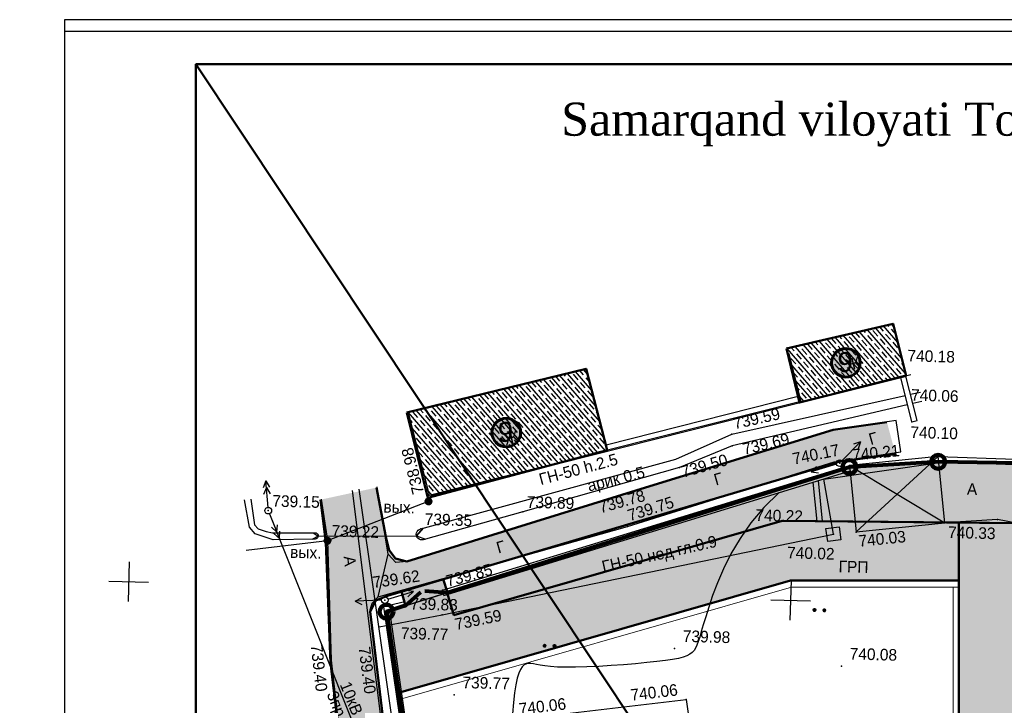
# Model space of a CAD drawing. Header units: millimetres. Extents: x -257011 to 237647566, y 2784933 to 6706507.
# Tile 338 of 451: x 9632312 to 9706652, y 5705994 to 5757712. Entities that reach past the tile are written whole.
import ezdxf

# ---------------------------------------------------------------- set-up
doc = ezdxf.new("R2010")
doc.units = ezdxf.units.MM
doc.header["$LTSCALE"] = 1000
doc.header["$PDMODE"] = 32
doc.header["$PDSIZE"] = 0.3
for name, pattern in [('Д_ТРОТ_ТРУБА', [3, 1.5, -1.5]), ('ДОРОГИ_СТРОЯЩ', [9, 8, -1]), ('Контура низ откосов  Штриховая 0.1-0.5 - - - - - - -', [0.6, 0.1, -0.5]), ('НАВЕС_ОПОРЫ', [3, 2, -1])]:
    doc.linetypes.add(name, pattern=pattern)
for name, color, linetype in [('(001) Сетка', 92, 'Continuous'), ('(002) Рамка', 7, 'Continuous'), ('(004) Точки рельефа', 7, 'Continuous'), ('(007) Здания', 7, 'Continuous'), ('(013) Газ', 40, 'ИК_Газопровод -------г--------'), ('(013) Газопровод', 30, 'ИК_Газопровод -------г--------'), ('(014) Водопровод', 5, 'ИК_Водопровод -------в--------'), ('(022) Возд. Линии', 7, 'Continuous'), ('(025) Дорога', 7, 'Continuous'), ('(027) Гидрография', 7, 'Continuous'), ('(028) Гидротехн.', 7, 'Continuous'), ('(036) Растительность', 7, 'Continuous'), ('(040) Ограда', 7, 'Continuous')]:
    doc.layers.add(name, color=color, linetype=linetype)
for name, color, linetype, lineweight in [('(032) Горизонтали утолщенные', 32, 'Continuous', 30), ('.', 7, 'Continuous', 15), ('Ф А С А Д', 250, 'Continuous', 15)]:
    doc.layers.add(name, color=color, linetype=linetype, lineweight=lineweight)
doc.styles.add('BM-431', font='txt')
doc.styles.add('D-431', font='txt', dxfattribs={"width": 2})
doc.styles.add('P-131', font='txt')
doc.styles.add('Roman', font='romans')
doc.styles.get("Standard").update_dxf_attribs({"font": 'ARIALN.TTF'})
doc.styles.add('WMF-Times New Roman0', font='times.ttf')
doc.linetypes.add('FENCELINE2', pattern='A,6.35,-2.54,[132,ltypeshp.shx,S=2.54,R=0,X=-2.54,Y=0],-2.54,25.4', length=36.83)
doc.linetypes.add('KANALIS_K', pattern='A,1,["<",Standard,S=1.8,R=0,X=-0.9,Y=-0.9],3,-1,["К",Standard,S=1.8,R=0,X=-0.9,Y=-0.9],-1,10', length=16)
doc.linetypes.add('ИК_Водопровод -------в--------', pattern='A,9,-0.6,["В",Standard,S=1.2,R=0,X=0,Y=-0.6],-1.2', length=10.8)
doc.linetypes.add('ИК_Воздушка ------- --------', pattern='A,9,-0.6,["Z",Standard,S=1.2,R=70,X=0.6,Y=-0.65],-1', length=10.6)
doc.linetypes.add('ИК_Газопровод -------г--------', pattern='A,9,-0.6,["Г",Standard,S=1.2,R=0,X=0,Y=-0.6],-1.2', length=10.8)
doc.linetypes.add('ОГРАДА_БЕТ', pattern='A,4,["|",Standard,S=0.8,R=0,X=0,Y=-0.8],4', length=8)

# ---------------------------------------------------------------- blocks, each defined once
blk = doc.blocks.new('dhyjfyuk')
at = {"style": 'WMF-Times New Roman0'}
for s, insert, char_height, width, attachment_point in [('\\pi3453.25486;Samarqand viloyati Toyloq tumani "Хоnсhоrbоg\'" МFY dagi 11-son \\P\\pi1816.32378;maktabni rekonstruksiya qilish. (360 o\'quvchi o\'rinli qo\'shimcha bino \\P\\pi27327.21058;qurish).', (4414694, -1193420), 1400, 60812.6, 4), ('\\pi12888.864;{\\fTimes New Roman|b1|i0|c204|p18;\\C0;MCHJ\\P\\pi2815.884;"PARVIZ  PROEKT  SERVIS"\\P\\pi9383.364;Samarqand sh.\\C256; }', (4448452, -1205594), 1200, 29788.7, 1)]:
    blk.add_mtext(s, dxfattribs=dict(at, insert=insert, char_height=char_height, width=width, attachment_point=attachment_point))
blk = doc.blocks.new('U1072')
blk.add_hatch(color=7).paths.add_polyline_path([(-0.5, 0.5), (0.5, 0.5), (0.5, -0.5), (-0.5, -0.5)])
at = {"color": 7}
blk.add_lwpolyline([(-0.5, 0.5), (0.5, 0.5), (0.5, -0.5), (-0.5, -0.5)], close=True, dxfattribs=at)
at = {"color": 4, "oblique": 15}
blk.add_attdef('Z', (1.239086, -0.955993), '', height=2, dxfattribs=at)
blk = doc.blocks.new('*X145')
at = {"color": 0}
for p, q in [((9.5, 5.08), (10.49, 5.08)), ((9.5, 5.07), (10.49, 5.07)), ((9.5, 5.06), (10.49, 5.06)), ((9.5, 5.05), (10.49, 5.05)), ((9.5, 5.04), (10.49, 5.04)), ((9.5, 5.03), (10.49, 5.03)), ((9.5, 5.02), (10.5, 5.02)), ((9.5, 5.01), (10.5, 5.01)), ((9.5, 5), (10.5, 5)), ((9.5, 4.99), (10.5, 4.99)), ((9.5, 4.98), (10.5, 4.98)), ((9.5, 4.97), (10.5, 4.97)), ((9.5, 4.96), (10.49, 4.96)), ((9.5, 4.95), (10.49, 4.95)), ((9.5, 4.94), (10.49, 4.94)), ((9.5, 4.93), (10.49, 4.93)), ((9.5, 4.92), (10.49, 4.92)), ((9.5, 4.91), (10.49, 4.91)), ((9.5, 4.9), (10.49, 4.9)), ((9.51, 5.12), (10.48, 5.12)), ((9.51, 5.11), (10.48, 5.11)), ((9.51, 5.1), (10.48, 5.1)), ((9.51, 5.09), (10.49, 5.09)), ((9.51, 4.89), (10.49, 4.89)), ((9.51, 4.88), (10.48, 4.88)), ((9.51, 4.87), (10.48, 4.87)), ((9.51, 4.86), (10.48, 4.86)), ((9.52, 5.16), (10.47, 5.16)), ((9.52, 5.15), (10.47, 5.15)), ((9.52, 5.14), (10.47, 5.14)), ((9.52, 5.13), (10.48, 5.13)), ((9.52, 4.85), (10.48, 4.85)), ((9.52, 4.84), (10.47, 4.84)), ((9.52, 4.83), (10.47, 4.83)), ((9.53, 5.18), (10.46, 5.18)), ((9.53, 5.17), (10.46, 5.17)), ((9.53, 4.82), (10.47, 4.82)), ((9.53, 4.81), (10.46, 4.81)), ((9.53, 4.8), (10.46, 4.8)), ((9.54, 5.2), (10.45, 5.2)), ((9.54, 5.19), (10.46, 5.19)), ((9.54, 4.79), (10.45, 4.79)), ((9.54, 4.78), (10.45, 4.78)), ((9.55, 5.22), (10.44, 5.22)), ((9.55, 5.21), (10.45, 5.21)), ((9.55, 4.77), (10.44, 4.77)), ((9.55, 4.76), (10.44, 4.76)), ((9.56, 5.24), (10.43, 5.24)), ((9.56, 5.23), (10.44, 5.23)), ((9.56, 4.75), (10.43, 4.75)), ((9.56, 4.74), (10.43, 4.74)), ((9.57, 5.26), (10.42, 5.26)), ((9.57, 5.25), (10.43, 5.25)), ((9.57, 4.73), (10.42, 4.73)), ((9.58, 5.27), (10.41, 5.27)), ((9.58, 4.72), (10.41, 4.72)), ((9.58, 4.71), (10.41, 4.71)), ((9.59, 5.29), (10.4, 5.29)), ((9.59, 5.28), (10.41, 5.28)), ((9.59, 4.7), (10.4, 4.7)), ((9.6, 5.3), (10.39, 5.3)), ((9.6, 4.69), (10.39, 4.69)), ((9.61, 5.31), (10.38, 5.31)), ((9.61, 4.68), (10.39, 4.68)), ((9.61, 4.67), (10.38, 4.67)), ((9.62, 5.32), (10.37, 5.32)), ((9.62, 4.66), (10.37, 4.66)), ((9.63, 5.33), (10.37, 5.33)), ((9.63, 4.65), (10.36, 4.65)), ((9.64, 5.34), (10.36, 5.34)), ((9.64, 4.64), (10.35, 4.64)), ((9.65, 5.35), (10.35, 5.35)), ((9.65, 4.63), (10.34, 4.63)), ((9.66, 5.36), (10.34, 5.36)), ((9.66, 4.62), (10.33, 4.62)), ((9.67, 5.37), (10.32, 5.37)), ((9.67, 4.61), (10.32, 4.61)), ((9.68, 5.38), (10.31, 5.38)), ((9.69, 5.39), (10.3, 5.39)), ((9.69, 4.6), (10.31, 4.6)), ((9.7, 4.59), (10.29, 4.59)), ((9.71, 5.4), (10.29, 5.4)), ((9.71, 4.58), (10.28, 4.58)), ((9.72, 5.41), (10.27, 5.41)), ((9.73, 4.57), (10.26, 4.57)), ((9.74, 5.42), (10.26, 5.42)), ((9.75, 5.43), (10.24, 5.43)), ((9.75, 4.56), (10.25, 4.56)), ((9.76, 4.55), (10.23, 4.55)), ((9.77, 5.44), (10.22, 5.44)), ((9.78, 4.54), (10.21, 4.54)), ((9.79, 5.45), (10.2, 5.45)), ((9.81, 4.53), (10.18, 4.53)), ((9.82, 5.46), (10.18, 5.46)), ((9.83, 4.52), (10.16, 4.52)), ((9.85, 5.47), (10.15, 5.47)), ((9.87, 4.51), (10.12, 4.51)), ((9.88, 5.48), (10.11, 5.48)), ((9.91, 4.5), (10.08, 4.5)), ((9.94, 5.49), (10.05, 5.49))]:
    blk.add_line(p, q, dxfattribs=at)
blk = doc.blocks.new('I01070')
at = {"color": 0}
blk.add_circle((0.05, 0.03), 0.5, dxfattribs=at)
blk.add_blockref('*X145', (-9.95, -4.96), dxfattribs=at)
blk = doc.blocks.new('strela1')
at = {"layer": '(022) Возд. Линии'}
for p, q in [((-2, 0), (-1.5, 0.25)), ((0, 0), (-2, 0)), ((-2, 0), (-1.5, -0.25)), ((-1.5, 0), (-1, 0.25)), ((-1.5, 0), (-1, -0.25))]:
    blk.add_line(p, q, dxfattribs=at)
blk = doc.blocks.new('strela2')
at = {"layer": '(022) Возд. Линии'}
for p, q in [((0, 0), (2, 0)), ((1.5, 0), (1, 0.25)), ((1.5, 0), (1, -0.25)), ((2, 0), (1.5, 0.25)), ((2, 0), (1.5, -0.25))]:
    blk.add_line(p, q, dxfattribs=at)
blk = doc.blocks.new('*U1753')
at = {"layer": '(022) Возд. Линии'}
for name, p, rotation in [('strela2', (-0.028, 0.248), 96.47992713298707), ('strela1', (0.1, -0.231), 113.3250230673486)]:
    blk.add_blockref(name, p, dxfattribs=dict(at, rotation=rotation))
blk = doc.blocks.new('STOLB')
at = {"layer": '(022) Возд. Линии'}
blk.add_circle((0, 0), 0.25, dxfattribs=at)
blk = doc.blocks.new('S1')
at = {"layer": '(022) Возд. Линии'}
for p, q in [((-2, 0), (-1.5, 0.25)), ((-2, 0), (-1.5, -0.25)), ((0, 0), (-2, 0))]:
    blk.add_line(p, q, dxfattribs=at)
blk = doc.blocks.new('S2')
at = {"layer": '(022) Возд. Линии'}
for p, q in [((0, 0), (2, 0)), ((2, 0), (1.5, 0.25)), ((2, 0), (1.5, -0.25))]:
    blk.add_line(p, q, dxfattribs=at)
blk = doc.blocks.new('*U1755')
at = {"layer": '(022) Возд. Линии'}
for name, p, rotation in [('S1', (0.17, 0.186), 227.5256469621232), ('S2', (-0.234, -0.078), 198.3658346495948)]:
    blk.add_blockref(name, p, dxfattribs=dict(at, rotation=rotation))
blk = doc.blocks.new('*U1754')
at = {"layer": '(022) Возд. Линии'}
for name, p, rotation in [('S2', (0.234, 0.078), 18.36583464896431), ('S1', (-0.251, -0.017), 3.772132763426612)]:
    blk.add_blockref(name, p, dxfattribs=dict(at, rotation=rotation))
blk = doc.blocks.new('*X70')
at = {"color": 0}
for p, q in [((1.8, 2.04), (2.2, 2.04)), ((1.8, 2.03), (2.2, 2.03)), ((1.8, 2.02), (2.2, 2.02)), ((1.8, 2.01), (2.2, 2.01)), ((1.8, 2), (2.2, 2)), ((1.8, 1.99), (2.2, 1.99)), ((1.8, 1.98), (2.2, 1.98)), ((1.8, 1.97), (2.2, 1.97)), ((1.8, 1.96), (2.2, 1.96)), ((1.81, 2.07), (2.19, 2.07)), ((1.81, 2.06), (2.19, 2.06)), ((1.81, 2.05), (2.19, 2.05)), ((1.81, 1.95), (2.19, 1.95)), ((1.81, 1.94), (2.19, 1.94)), ((1.81, 1.93), (2.19, 1.93)), ((1.82, 2.09), (2.18, 2.09)), ((1.82, 2.08), (2.18, 2.08)), ((1.82, 1.92), (2.18, 1.92)), ((1.82, 1.91), (2.18, 1.91)), ((1.83, 2.11), (2.17, 2.11)), ((1.83, 2.1), (2.17, 2.1)), ((1.83, 1.9), (2.17, 1.9)), ((1.83, 1.89), (2.17, 1.89)), ((1.84, 2.12), (2.16, 2.12)), ((1.84, 1.88), (2.16, 1.88)), ((1.85, 2.13), (2.15, 2.13)), ((1.85, 1.87), (2.15, 1.87)), ((1.86, 2.14), (2.14, 2.14)), ((1.86, 1.86), (2.14, 1.86)), ((1.87, 2.15), (2.13, 2.15)), ((1.87, 1.85), (2.13, 1.85)), ((1.88, 2.16), (2.12, 2.16)), ((1.88, 1.84), (2.12, 1.84)), ((1.9, 2.17), (2.11, 2.17)), ((1.9, 1.83), (2.11, 1.83)), ((1.91, 2.18), (2.09, 2.18)), ((1.91, 1.82), (2.09, 1.82)), ((1.94, 2.19), (2.06, 2.19)), ((1.94, 1.81), (2.06, 1.81))]:
    blk.add_line(p, q, dxfattribs=at)
blk = doc.blocks.new('I04100')
blk.add_circle((0, 0), 0.2)
blk.add_blockref('*X70', (-2, -2))
blk = doc.blocks.new('Setka')
at = {"layer": '(001) Сетка'}
for p, q in [((0, 1.5), (0, -1.5)), ((-1.5, 0), (1.5, 0))]:
    blk.add_line(p, q, dxfattribs=at)
blk = doc.blocks.new('kjvklglhl')
at = {"layer": '(004) Точки рельефа'}
for p in [(297.837, 542.761), (298.194, 539.804), (298.596, 538.539), (285.037, 537.208), (285.081, 536.345), (293.233, 535.259), (281.154, 534.597), (293.983, 535.111), (262.309, 531.963), (274.449, 531.593), (269.42, 530.914), (291.632, 530.802), (301.294, 530.976), (305.268, 531.339), (250.212, 530.463), (294.633, 530.095), (261.752, 529.408), (277.345, 530.037), (292.909, 529.889), (254.747, 528.326), (263.515, 524.826), (259.102, 523.459), (259.197, 523.959), (260.697, 523.867), (263.562, 522.973), (281.164, 520.933), (258.554, 519.926), (293.793, 519.958), (255.283, 519.313), (264.63, 516.975), (282.156, 517.109)]:
    blk.add_point(p, dxfattribs=at)
at = {"layer": '(007) Здания'}
for points in [[(289.16, 543.425), (290.174, 539.837), (298.033, 542.057), (297.019, 545.646)], [(260.584, 538.067), (262.309, 531.963), (275.681, 535.741), (273.956, 541.846)], [(290.065, 540.222), (275.572, 536.126)], [(300.697, 535.578), (306.476, 535.529), (328.895, 535.881)], [(263.643, 524.447), (294.035, 534.706)], [(291.248, 533.766), (291.632, 530.802)], [(291.635, 533.896), (292.029, 530.854)], [(291.632, 530.802), (292.029, 530.854)], [(263.643, 524.447), (263.515, 524.826)], [(260.697, 523.867), (259.102, 523.459), (272.919, 444.041), (279.772, 407.727), (310.568, 407.829), (331.929, 406.641), (338.864, 406.255)], [(260.797, 523.48), (260.697, 523.867)]]:
    blk.add_lwpolyline(points, dxfattribs=at)
at = {"layer": '(007) Здания', "color": 0, "linetype": 'НАВЕС_ОПОРЫ'}
blk.add_lwpolyline([(293.983, 535.111), (294.631, 530.112), (301.294, 530.976), (300.646, 535.974)], close=True, dxfattribs=at)
for points in [[(294.631, 530.112), (300.646, 535.974)], [(293.983, 535.111), (301.294, 530.976)]]:
    blk.add_lwpolyline(points, dxfattribs=at)
at = {"layer": '(013) Газ', "linetype": 'ИК_Воздушка ------- --------', "ltscale": 0.5, "flags": 128}
blk.add_lwpolyline([(292.909, 529.889), (292.062, 534.008), (300.797, 535.523), (378.045, 536.01), (380.152, 536.01), (380.512, 520.117), (378.614, 520.082), (373.886, 519.972), (374, 516.282), (339.283, 515.209), (339.606, 502.365), (340.619, 488.79), (341.059, 475.484), (341.059, 475.484), (344.329, 475.58), (345.717, 447.337), (345.717, 447.337)], dxfattribs=at)
at = {"layer": '(013) Газопровод', "linetype": 'ИК_Воздушка ------- --------', "ltscale": 0.5, "flags": 128}
for points in [[(262.29, 531.509), (262.515, 531.951), (298.425, 542.098)], [(248.63, 527.436), (254.747, 528.326)]]:
    blk.add_lwpolyline(points, dxfattribs=at)
at = {"layer": '(013) Газопровод', "ltscale": 0.5, "flags": 128}
for points in [[(278.367, 408.415), (257.036, 532.282)], [(254.747, 528.326), (262.29, 531.509)], [(258.816, 521.941), (263.562, 522.973), (292.909, 529.889)]]:
    blk.add_lwpolyline(points, dxfattribs=at)
at = {"layer": '(014) Водопровод', "ltscale": 0.5, "flags": 128}
blk.add_lwpolyline([(325.711, 440.112), (326.312, 440.162), (325.744, 440.975), (323.361, 447.342), (313.499, 509.603), (261.079, 502.552), (256.511, 532.162)], dxfattribs=at)
at = {"layer": '(022) Возд. Линии', "color": 1}
blk.add_lwpolyline([(250.311, 530.231), (261.316, 504.709), (269.524, 457.39), (280.83, 410.667), (321.945, 409.43), (327.393, 409.266)], dxfattribs=at)
at = {"layer": '(025) Дорога', "linetype": 'Д_ТРОТ_ТРУБА', "flags": 128}
for points in [[(276.271, 401.474), (276.032, 403.339), (271.153, 441.699), (264.611, 481.335), (258.554, 519.926), (258.12, 523.201), (258.253, 523.704), (258.69, 524.198), (277.345, 530.037), (292.802, 535.347), (297.832, 536.245), (297.413, 538.591), (292.678, 537.746), (274.449, 531.593), (260.769, 526.931), (259.947, 526.822), (259.362, 527.449), (258.374, 532.486)], [(254.176, 531.447), (254.747, 528.326), (255.283, 519.313), (261.281, 477.255), (267.133, 440.193), (271.605, 408.84), (272.687, 401.176)], [(269.368, 515.247), (282.156, 517.109), (283.702, 507.914), (307.271, 511.692), (310.476, 513.628), (310.443, 515.538), (318.567, 515.917), (330.341, 516.212), (329.81, 527.423), (321.381, 528.706), (305.268, 531.339), (301.294, 530.976)]]:
    blk.add_lwpolyline(points, dxfattribs=at)
at = {"layer": '(025) Дорога', "linetype": 'Контура низ откосов  Штриховая 0.1-0.5 - - - - - - -'}
blk.add_lwpolyline([(258.69, 524.198), (259.362, 527.449)], dxfattribs=at)
at = {"layer": '(027) Гидрография', "color": 3}
for points in [[(298.235, 539.815), (298.194, 539.804), (285.081, 536.345), (281.154, 534.597), (269.42, 530.914), (261.971, 528.6, -1.037307), (261.752, 529.408), (280.854, 535.202), (285.037, 537.208), (298.041, 540.503)], [(248.858, 531.289), (249.19, 529.366), (249.478, 529.077), (250.086, 528.887), (250.566, 528.79), (253.741, 528.901, -1.1678), (253.738, 528.412), (250.644, 528.262), (249.278, 528.679), (248.835, 529.19), (248.385, 531.235)]]:
    blk.add_lwpolyline(points, format="xyb", dxfattribs=at)
for points in [[(298.429, 540.601), (299.171, 540.789)], [(299.292, 540.092), (298.622, 539.917)]]:
    blk.add_lwpolyline(points, dxfattribs=at)
at = {"layer": '(028) Гидротехн.', "linetype": 'Д_ТРОТ_ТРУБА', "flags": 128}
blk.add_lwpolyline([(253.633, 528.897), (254.025, 528.656), (253.61, 528.406), (254.023, 528.655), (261.443, 528.891), (261.94, 529.465), (261.443, 528.891), (262.147, 528.655)], dxfattribs=at)
at = {"layer": '(032) Горизонтали утолщенные'}
blk.add_lwpolyline([(288.734, 532.917), (287.612, 531.752), (286.664, 530.561), (285.871, 529.364), (285.218, 528.187), (284.687, 527.052), (284.261, 525.982), (283.924, 525.001), (283.657, 524.132), (283.446, 523.392), (283.278, 522.773), (283.145, 522.262), (283.036, 521.844), (282.941, 521.505), (282.851, 521.231), (282.755, 521.01), (282.645, 520.826), (282.508, 520.667), (282.335, 520.529), (282.112, 520.407), (281.829, 520.297), (281.474, 520.196), (281.034, 520.1), (280.498, 520.005), (279.854, 519.908), (279.097, 519.806), (278.251, 519.702), (277.346, 519.6), (276.412, 519.506), (275.479, 519.422), (274.578, 519.355), (273.739, 519.307), (272.993, 519.283), (272.363, 519.287), (271.84, 519.311), (271.412, 519.35), (271.063, 519.395), (270.78, 519.438), (270.547, 519.474), (270.351, 519.493), (270.176, 519.489), (270.012, 519.453), (269.856, 519.373), (269.71, 519.237), (269.575, 519.03), (269.453, 518.742), (269.345, 518.357), (269.251, 517.864), (269.174, 517.25), (269.114, 516.508), (269.073, 515.66)], dxfattribs=at)
at = {"layer": '(040) Ограда', "linetype": 'ОГРАДА_БЕТ', "ltscale": 0.5, "flags": 128}
for points in [[(298.596, 538.539), (297.634, 541.945)], [(298.981, 538.648), (298.018, 542.053)], [(290.174, 539.837), (275.681, 535.741)], [(298.596, 538.539), (298.981, 538.648)], [(300.646, 535.974), (306.475, 535.929), (328.888, 536.281)], [(263.515, 524.826), (293.983, 535.111)], [(260.797, 523.48), (259.559, 523.163), (273.312, 444.113), (280.104, 408.128), (310.579, 408.229), (324.695, 407.444)]]:
    blk.add_lwpolyline(points, dxfattribs=at)
at = {"layer": '(001) Сетка'}
for p in [(239.817, 524.81), (289.817, 524.81)]:
    blk.add_blockref('Setka', p, dxfattribs=at)
at = {"layer": '(013) Газопровод', "color": 0, "linetype": 'Continuous', "xscale": 0.5, "yscale": 0.5, "zscale": 0.5}
for p in [(262.265, 531.494), (254.722, 528.311)]:
    blk.add_blockref('I01070', p, dxfattribs=at)
at = {"layer": '(013) Газопровод', "color": 0, "linetype": 'Continuous', "zscale": 2, "rotation": 9.384772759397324}
blk.add_blockref('U1072', (292.909, 529.889), dxfattribs=at)
at = {"layer": '(022) Возд. Линии'}
for name, p in [('*U1755', (293.233, 535.259)), ('STOLB', (293.233, 535.259)), ('*U1753', (250.212, 530.463)), ('STOLB', (250.212, 530.463)), ('*U1754', (259.197, 523.959)), ('STOLB', (259.197, 523.959))]:
    blk.add_blockref(name, p, dxfattribs=at)
at = {"layer": '(036) Растительность', "linetype": 'Continuous', "xscale": 0.5, "yscale": 0.5, "zscale": 0.5}
for p in [(291.637, 524.137), (292.387, 524.137), (271.352, 520.871), (272.102, 520.871)]:
    blk.add_blockref('I04100', p, dxfattribs=at)
at = {"layer": '(004) Точки рельефа', "style": 'D-431'}
for s, p in [('740.18', (298.124, 543.076)), ('740.06', (298.481, 540.119)), ('740.10', (298.509, 537.305)), ('739.15', (250.499, 530.778)), ('739.89', (269.708, 531.229)), ('740.22', (286.991, 530.733)), ('739.35', (262.04, 529.723)), ('740.33', (301.565, 529.848)), ('739.22', (255.034, 528.641)), ('740.02', (289.457, 527.968)), ('739.83', (261.133, 523.317)), ('739.77', (260.479, 521.072)), ('739.98', (281.764, 521.453)), ('740.08', (294.393, 520.478)), ('739.77', (265.23, 517.495))]:
    blk.add_text(s, height=0.875, dxfattribs=at).set_placement(p)
for s, rotation, p in [('739.59', 14.21773, (285.239, 537.584)), ('739.69', 14.77937, (286.01, 535.672)), ('740.21', 7.38369, (294.228, 535.46)), ('740.17', 13.12189, (289.776, 535.044)), ('738.98', 105.77857, (261.927, 532.154)), ('739.50', 17.47989, (281.454, 533.821)), ('739.78', 17.30186, (275.293, 530.963)), ('739.75', 18.96178, (277.515, 530.428)), ('740.03', 7.38369, (294.878, 528.986)), ('739.85', 16.85156, (263.917, 525.087)), ('739.62', 9.95594, (258.318, 524.836)), ('739.59', 13.2603, (264.634, 521.847)), ('739.40', 278.11551, (253.692, 520.426)), ('739.40', 278.91982, (257.312, 520.341)), ('740.06', 8.28448, (278.005, 516.891)), ('740.06', 8.28448, (269.607, 515.6))]:
    blk.add_text(s, height=0.875, rotation=rotation, dxfattribs=at).set_placement(p)
at = {"layer": '(007) Здания', "color": 0, "style": 'P-131'}
for p in [(293.642, 542.22), (267.997, 535.897)]:
    blk.add_text('Ж', height=0.88, rotation=15.77857, dxfattribs=at).set_placement(p)
at = {"layer": '(013) Газопровод', "color": 0, "linetype": 'Continuous', "style": 'BM-431'}
for s, rotation, p in [('ГН-50 h.2.5', 16.54806, (270.723, 532.961)), ('ГН-50 нед гл.0.9', 14.35062, (275.628, 526.515))]:
    blk.add_text(s, height=0.875, rotation=rotation, dxfattribs=at).set_placement(p)
for s, p in [('вых.', (258.896, 530.568)), ('ГРП ', (293.372, 527.035)), ('вых.', (251.948, 526.954))]:
    blk.add_text(s, height=0.875, dxfattribs=at).set_placement(p)
at = {"layer": '(022) Возд. Линии', "style": 'BM-431'}
for s, p in [('10кВ', (255.964, 517.505)), ('3пр.', (254.992, 516.757))]:
    blk.add_text(s, height=0.875, rotation=293.33362, dxfattribs=at).set_placement(p)
at = {"layer": '(025) Дорога', "linetype": 'ДОРОГИ_СТРОЯЩ', "style": 'BM-431'}
for s, rotation, p in [('Г', 17.38137, (295.537, 536.68)), ('Г', 17.38137, (283.935, 533.3)), ('Г', 17.38137, (267.663, 527.71)), ('A', 278.03818, (255.996, 527.165))]:
    blk.add_text(s, height=0.875, rotation=rotation, dxfattribs=at).set_placement(p)
blk.add_text('A', height=0.875, dxfattribs=at).set_placement((302.893, 533.142))
at = {"layer": '(027) Гидрография', "color": 0, "style": 'D-431'}
blk.add_text('арик 0.5', height=0.875, rotation=15.71479, dxfattribs=at).set_placement((274.377, 532.583))

msp = doc.modelspace()

# ---------------------------------------------------------------- hatches: boundary and pattern name
at = {"layer": '.', "lineweight": 50, "ltscale": 1000, "transparency": 33554687}
h = msp.add_hatch(color=256, dxfattribs=at)
h.dxf.hatch_style = 1
h.set_gradient(color1=(132, 132, 132), color2=(132, 132, 132), tint=1)
h.paths.add_polyline_path([(9658780.964, 5713057.542), (9659194.937, 5713908.585), (9660072.706, 5714253.194), (9694246.918, 5724382.468), (9698433.483, 5724945.712), (9697789.373, 5727359.594), (9693736.35, 5726762.996), (9681577.386, 5723035.477), (9661536.692, 5716849.104), (9660676.483, 5717067.318), (9660203.655, 5717692.299), (9659949.256, 5718709.213), (9659263.817, 5722419.387), (9655011.586, 5721500.87), (9655422.191, 5718268.854), (9655781.518, 5709188.41), (9670006.346, 5590203.21), (9673792.428, 5590655.84), (9671235.349, 5615499.469), (9669575.326, 5631180.068), (9666683.257, 5652656.256), (9664126.944, 5671069.718), (9661259.672, 5692379.558)])
h = msp.add_hatch(color=256, dxfattribs=at)
h.dxf.hatch_style = 1
h.set_gradient(color1=(132, 132, 132), color2=(132, 132, 132), tint=1)
h.paths.add_polyline_path([(9703230.356, 5719773.105), (9703230.356, 5715409.76), (9690514.183, 5715409.76), (9660921.498, 5706926.962), (9660006.657, 5713054.564), (9661443.228, 5713503.117), (9661128.178, 5714566.037), (9664296.729, 5715505.199), (9664612.841, 5714492.791), (9664582.182, 5714483.218), (9665092.531, 5712803.828), (9689881.948, 5719909.76)])
at = {"linetype": 'KANALIS_K', "ltscale": 1000}
h = msp.add_hatch(dxfattribs=at)
h.set_pattern_fill('JIS_STN_1E', color=252, scale=550, angle=266, style=0)
h.set_pattern_definition([(311, (-555770.2, 0), (415.09027, 360.832466), []), (311, (-555797.26, -386.8), (415.09027, 360.832466), [550, -275])])
h.paths.add_polyline_path([(9690202.629, 5732905.992), (9691183.03, 5728832.125), (9699232.728, 5730841.021), (9698250.765, 5734775.773)])
h.paths.add_polyline_path([(9661536.037, 5728071.352), (9663123.429, 5721643.649), (9676661.307, 5725231.084), (9675075.369, 5731379.225)])
at = {"lineweight": 50}
h = msp.add_hatch(color=1, dxfattribs=at)
h.set_gradient(color1=(255, 255, 255), one_color=1, tint=1)
h.paths.add_polyline_path([(9693615.013, 5731832.045, 1), (9695776.359, 5731832.045, 1)])
h = msp.add_hatch(color=1, dxfattribs=at)
h.set_gradient(color1=(255, 255, 255), one_color=1, tint=1)
h.paths.add_polyline_path([(9667971.802, 5726566.797, 1), (9670133.148, 5726566.797, 1)])
at = {"ltscale": 1000}
h = msp.add_hatch(dxfattribs=at)
h.set_pattern_fill('AR-SAND', color=256, scale=15, angle=266, style=0)
h.set_pattern_definition([(303.5, (-555770.2, 0), (734.005765, -27.267607), [0, -579.12, 0, -647.7, 0, -619.125]), (273.5, (-555770.2, 0), (1025.58269, -747.64719), [0, -312.42, 0, -521.97, 0, -200.025]), (233.5, (-555737.5, 467.5), (-80.614732, -1183.74871), [0, -190.5, 0, -685.8, 0, -895.35]), (223.5, (-555737.5, 467.5), (253.68491, -1165.87085), [0, -95.25, 0, -449.58, 0, -514.35])])
edge = h.paths.add_edge_path()
edge.add_arc((9736632.854, 5713933.455), 1401.571, 90, 182.20429838, ccw=False)
edge.add_line((9736632.854, 5715335.026), (9738047.331, 5715334.226))
edge.add_line((9738047.331, 5715334.226), (9738047.331, 5719416.663))
edge.add_line((9738047.331, 5719416.663), (9703234.004, 5719773.067))
edge.add_line((9703234.004, 5719773.067), (9703230.356, 5673042.653))
edge.add_line((9703230.356, 5673042.653), (9730732.32, 5673042.653))
edge.add_line((9730732.32, 5673042.653), (9730732.32, 5645367.876))
edge.add_line((9730732.32, 5645367.876), (9739522.649, 5645438.958))
edge.add_line((9739522.649, 5645438.958), (9739522.649, 5649920.607))
edge.add_line((9739522.649, 5649920.607), (9737452.912, 5649875.932))
edge.add_arc((9737330.079, 5651971.052), 2098.718, 181.73253397, 273.35532392, ccw=False)
edge.add_line((9735232.32, 5651907.6), (9735232.32, 5675822.937))
edge.add_line((9735232.32, 5675822.937), (9735232.32, 5713879.547))
h.paths.add_polyline_path([(9730732.32, 5691097.656), (9728232.32, 5691097.656), (9728232.32, 5702647.656), (9727732.32, 5702647.656), (9727732.32, 5675141.64), (9728232.32, 5675141.64), (9727478.491, 5674034.296), (9708564.111, 5674034.296), (9708832.32, 5676447.656), (9707232.32, 5676447.656), (9707232.32, 5706297.656), (9708832.32, 5706297.656), (9708832.32, 5704297.656), (9710282.32, 5704297.656), (9710282.32, 5706297.656), (9716407.32, 5706297.656), (9716407.32, 5704297.656), (9717857.32, 5704297.656), (9717857.32, 5705072.764), (9719857.32, 5705072.764), (9719857.32, 5704297.656), (9721307.32, 5704297.656), (9721307.32, 5706297.656), (9730732.32, 5706297.656), (9730732.32, 5704297.656)], flags=16)
edge = h.paths.add_edge_path(flags=16)
edge.add_line((9730732.32, 5708297.656), (9707232.32, 5708297.656))
edge.add_line((9707232.32, 5708297.656), (9707232.32, 5715409.76))
edge.add_line((9707232.32, 5715409.76), (9729239.975, 5715409.76))
edge.add_arc((9729328.117, 5714008.321), 1404.208, 0.15398103, 93.59882082, ccw=False)
edge.add_line((9730732.32, 5714012.095), (9730732.32, 5708297.656))
at = {"layer": 'Ф А С А Д', "linetype": 'KANALIS_K', "ltscale": 1000}
h = msp.add_hatch(dxfattribs=at)
h.set_pattern_fill('CROSS', color=92, scale=40, angle=95)
h.set_pattern_definition([(95, (-555770.2, 0), (-275.171012, 230.8958947), [127, -381]), (185, (-555712.5, 68.8), (-230.8958947, -275.171012), [127, -381])])
h.paths.add_polyline_path([(9735232.32, 5712658.727), (9764251.233, 5713178.613), (9764251.233, 5704695.717), (9735232.32, 5704695.717)], flags=17)
h.paths.add_polyline_path([(9735232.32, 5688561.339), (9779090.495, 5688561.339), (9779090.495, 5677655.35), (9735232.32, 5677655.35)], flags=17)
h.paths.add_polyline_path([(9735232.32, 5690409.279), (9738969.435, 5690409.279), (9738969.435, 5693820.69), (9737101.295, 5693820.69), (9737101.295, 5697347.612), (9738969.435, 5697347.612), (9738969.435, 5702847.656), (9735232.32, 5702847.656)], flags=17)
h.paths.add_polyline_path([(9735232.32, 5663773.398), (9738969.435, 5663773.398), (9738969.435, 5668576.33), (9737989.108, 5668576.33), (9737989.108, 5672103.252), (9738969.435, 5672103.252), (9738969.435, 5675822.937), (9735232.32, 5675822.937)], flags=17)
edge = h.paths.add_edge_path()
edge.add_line((9773415.802, 5662049.266), (9735232.32, 5662049.266))
edge.add_line((9735232.32, 5662049.266), (9735232.32, 5651907.6))
edge.add_arc((9737330.079, 5651971.052), 2098.718, 181.73253397, 273.35532392)
edge.add_line((9737452.912, 5649875.932), (9773415.802, 5650652.19))
edge.add_line((9773415.802, 5650652.19), (9773415.802, 5662049.266))
h.paths.add_polyline_path([(9789566.246, 5651848.19), (9792184.629, 5651848.19), (9792184.629, 5689198.437), (9789566.246, 5689198.437)])
h.paths.add_polyline_path([(9799028.839, 5652770.109), (9799028.839, 5686034.189), (9801915.55, 5686034.189), (9801915.55, 5706242.585), (9799140.732, 5706242.585), (9799140.732, 5718791.214), (9689881.948, 5719909.76), (9665092.531, 5712803.828), (9664583.109, 5714483.508), (9694959.297, 5723968.116), (9701657.021, 5724360.977), (9783529.241, 5722753.693), (9799140.732, 5721970.706), (9811484.066, 5721110.852), (9810589.23, 5654273.495), (9809004.976, 5653020.016)])
h.paths.add_polyline_path([(9789181.816, 5702966.194), (9792234.988, 5702966.194), (9792234.988, 5715334.226), (9789181.816, 5715334.226)], flags=17)

# ---------------------------------------------------------------- linework, layer by layer
at = {"layer": '(002) Рамка', "color": 0, "lineweight": 60, "ltscale": 1000}
for centre in [(9694695.686, 5731832.045), (9669052.475, 5726566.797)]:
    msp.add_circle(centre, 1080.673, dxfattribs=at)
at = {"layer": '(022) Возд. Линии', "color": 6, "linetype": 'Continuous', "lineweight": 140}
for centre in [(9701657.021, 5724360.977), (9694959.297, 5723968.116), (9660006.657, 5713054.564)]:
    msp.add_circle(centre, 521.317, dxfattribs=at)
at = {"lineweight": 50, "ltscale": 1000}
msp.add_line((9645617.687, 5754348.678), (9930171.567, 5327008.432), dxfattribs=at)
at = {"color": 5, "linetype": 'FENCELINE2', "lineweight": 80, "ltscale": 0.1}
for p, q in [((9661443.228, 5713503.117), (9662607.131, 5714529.227)), ((9664582.182, 5714483.218), (9662898.19, 5714610.305))]:
    msp.add_line(p, q, dxfattribs=at)
at = {"color": 5}
msp.add_lwpolyline([(9635701.871, 5548595.489), (9930171.567, 5548595.489), (9930171.567, 5756827.632), (9635701.871, 5756827.632)], close=True, dxfattribs=at)
at = {"lineweight": 50, "ltscale": 1000}
for points in [[(9690202.629, 5732905.992), (9691183.03, 5728832.125), (9699232.728, 5730841.021), (9698250.765, 5734775.773), (9690202.629, 5732905.992)], [(9661536.037, 5728071.352), (9663123.429, 5721643.649), (9676661.307, 5725231.084), (9675075.369, 5731379.225), (9661536.037, 5728071.352)], [(9697789.373, 5727359.594), (9693736.35, 5726762.996), (9679566.563, 5722419.028), (9661536.692, 5716849.104), (9660676.483, 5717067.318), (9660203.655, 5717692.299), (9659949.256, 5718709.213), (9659263.817, 5722419.387)], [(9673792.428, 5590655.84), (9671235.349, 5615499.469), (9669575.326, 5631180.068), (9666683.257, 5652656.256), (9664126.944, 5671069.718), (9661259.672, 5692379.558), (9658780.964, 5713057.542), (9659194.937, 5713908.585), (9660072.706, 5714253.194), (9694246.918, 5724382.468), (9698433.483, 5724945.712)], [(9799028.839, 5652770.109), (9799028.839, 5686034.189), (9801915.55, 5686034.189), (9801915.55, 5706242.585), (9799140.732, 5706242.585), (9799140.732, 5718791.214), (9689881.948, 5719909.76), (9665092.531, 5712803.828), (9664583.109, 5714483.508), (9694959.297, 5723968.116), (9701657.021, 5724360.977), (9783529.241, 5722753.693), (9799140.732, 5721970.706), (9811484.066, 5721110.852), (9810589.23, 5654273.495), (9809004.976, 5653020.016), (9799028.839, 5652770.109)], [(9655011.586, 5721500.87), (9655422.191, 5718268.854), (9655781.518, 5709188.41), (9670001.467, 5590244.015)], [(9703230.356, 5719773.105), (9703230.356, 5715409.76), (9690514.183, 5715409.76), (9660921.498, 5706926.962), (9660006.657, 5713054.564), (9661443.228, 5713503.117), (9661128.178, 5714566.037), (9664296.729, 5715505.199), (9664612.841, 5714492.791), (9664582.182, 5714483.218), (9665092.531, 5712803.828), (9689881.948, 5719909.76), (9703230.356, 5719773.105), (9703230.356, 5715409.76), (9690514.183, 5715409.76), (9660921.498, 5706926.962)], [(9703230.356, 5715409.76), (9690514.183, 5715409.76), (9660921.498, 5706926.962)], [(9703230.356, 5698313.903), (9703230.356, 5715409.76)]]:
    msp.add_lwpolyline(points, dxfattribs=at)
at = {"color": 1, "ltscale": 0.1, "const_width": 100}
msp.add_lwpolyline([(9811867.732, 5721192.506), (9783529.241, 5722753.693), (9734343.87, 5723793.828), (9729864.14, 5723888.562), (9701657.021, 5724360.977), (9694959.297, 5723968.116), (9660006.657, 5713054.564), (9677336.72, 5596977.833), (9708484.47, 5596231.972), (9736051.727, 5593991.614), (9736994.244, 5617411.721), (9761920.771, 5617179.23), (9769589.329, 5615582.525), (9770388.115, 5625162.794), (9778591.34, 5624619.055), (9778621.488, 5625073.891), (9786517.589, 5624467.534), (9786464.04, 5623770.212), (9808235.349, 5622213.942), (9810612.726, 5648413.682), (9810869.728, 5653730.722), (9810786.337, 5668995.845), (9811867.732, 5721192.506)], dxfattribs=at)
at = {"color": 5, "linetype": 'FENCELINE2', "lineweight": 80, "ltscale": 0.1}
for points in [[(9729689.092, 5723891.494), (9701657.021, 5724360.977), (9694959.297, 5723968.116), (9664582.182, 5714483.218)], [(9661441.795, 5713509.459), (9660006.657, 5713054.564), (9677336.72, 5596977.833), (9708484.47, 5596231.972), (9736051.727, 5593991.614), (9736994.244, 5617411.721), (9742155.817, 5617363.579)]]:
    msp.add_lwpolyline(points, dxfattribs=at)
at = {"lineweight": 50, "ltscale": 1000}
msp.add_lwpolyline([(9703230.356, 5689189), (9703230.356, 5673042.653), (9730732.32, 5673042.653), (9730732.32, 5645367.876), (9739522.649, 5645438.958), (9739522.649, 5649920.607), (9737452.912, 5649875.932, -0.422533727), (9735232.32, 5651907.6), (9735232.32, 5675822.937), (9735232.32, 5713987.363, -0.402989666), (9736632.854, 5715335.026), (9738047.331, 5715334.226), (9738047.331, 5719416.663), (9703230.356, 5719773.105), (9703230.356, 5698313.903)], format="xyb", dxfattribs=at)
at = {"color": 150, "lineweight": 0, "ltscale": 1000}
for points in [[(9703232.32, 5715359.76), (9690521.208, 5715359.76), (9660935.275, 5706878.898)], [(9703232.32, 5714909.76), (9690584.432, 5714909.76), (9661059.275, 5706446.319)], [(9730685.356, 5672597.653), (9702785.356, 5672597.653), (9702785.356, 5714909.757)], [(9730685.356, 5672997.653), (9703185.356, 5672997.653), (9703185.356, 5714909.76)]]:
    msp.add_lwpolyline(points, dxfattribs=at)
at = {"layer": 'Defpoints', "color": 4}
msp.add_lwpolyline([(9635701.871, 5757711.561), (9635701.871, 5547711.561), (9784201.871, 5547711.561), (9784201.871, 5757711.561)], close=True, dxfattribs=at)
at = {"layer": 'Ф А С А Д', "color": 5, "lineweight": 50}
msp.add_lwpolyline([(9645617.687, 5551074.443), (9927692.613, 5551074.443), (9927692.613, 5754348.678), (9645617.687, 5754348.678)], close=True, dxfattribs=at)

# ---------------------------------------------------------------- block references
at = {"layer": '(002) Рамка', "lineweight": 50}
msp.add_blockref('dhyjfyuk', (5013999.818, 6923478.227), dxfattribs=at)
at = {"lineweight": 5, "xscale": 999.9999999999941, "yscale": 999.9999999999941, "zscale": 999.9999999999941, "rotation": 358.3893224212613}
msp.add_blockref('kjvklglhl', (9386059.538, 5197455.701), dxfattribs=at)

# ---------------------------------------------------------------- texts
at = {"attachment_point": 4}
for s, insert, char_height, width, style in [('\\pi5289.225;Samarqand viloyati Toyloq tumani "Хоnсhоrbоg\'" МFY dagi 11-son maktabni rekonstruksiya qilish. (360 o\'quvchi o\'rinli qo\'shimcha bino qurish).', (9667906.093, 5749800.092), 2500, 224024.15487, 'WMF-Times New Roman0'), ('\\pi18148.64809,t23754.26974,93492.78231;{\\fArial|b0|i0|c0|p34;2.^I \\fArial|b0|i0|c204|p34;Qurilish belgilangan "A" nuqtasidan amalga oshiriladi.}', (9261169.798, 5719439.357), 1484.641859, 79822.57247, 'Roman')]:
    msp.add_mtext(s, dxfattribs=dict(at, insert=insert, char_height=char_height, width=width, style=style))
at = {"color": 250, "char_height": 1500, "width": 156685.73039, "attachment_point": 6, "style": 'Roman'}
for insert in [(9695215.59, 5731875.376, 0), (9669572.379, 5726610.128, 0)]:
    msp.add_mtext('\\pt64500;{\\fArial|b0|i0|c0|p34;9}', dxfattribs=dict(at, insert=insert))

doc.saveas('drawing.dxf')
